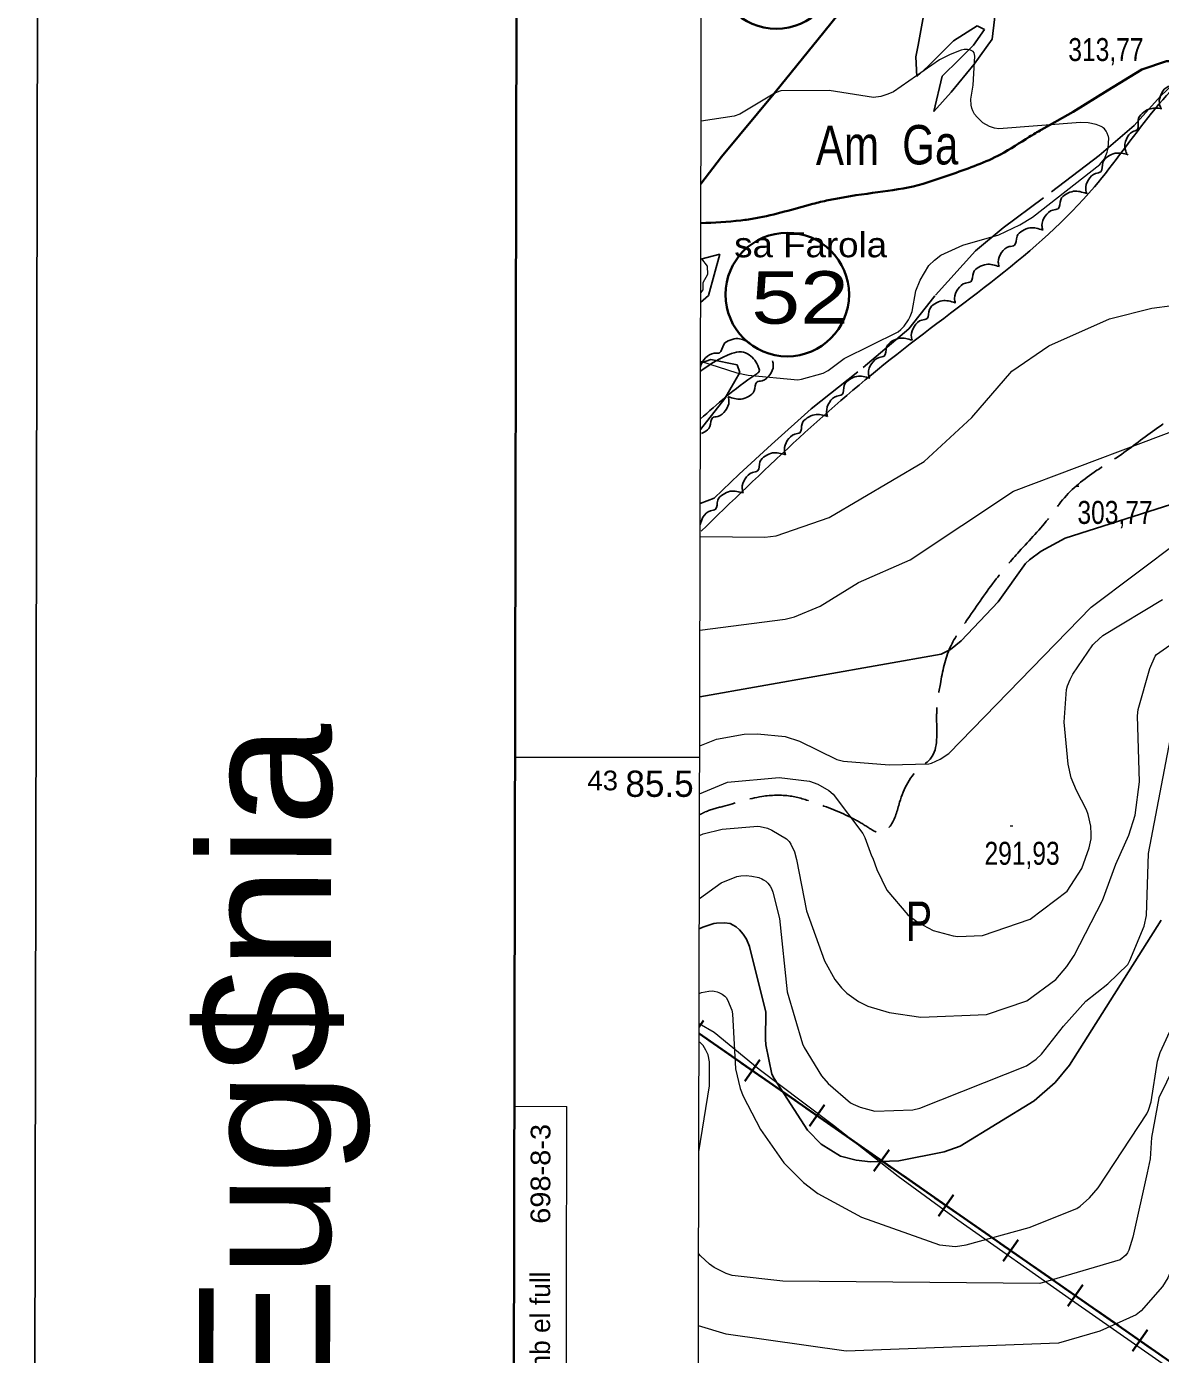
# Model space of a CAD drawing. Extents: x 483847 to 488453, y 4383581 to 4386795.
# Drawn here: x 483847 to 484279, y 4385273 to 4385779 of the extents above; entities that cross this region are included whole.
import ezdxf
from ezdxf.enums import TextEntityAlignment as Align

# ---------------------------------------------------------------- set-up
doc = ezdxf.new("R2010")
doc.units = 0
doc.header["$LTSCALE"] = 3.8
doc.linetypes.add('DOTTED', pattern=[1.5, 0.3, -1.2])
doc.linetypes.add('LONG_DASHED', pattern=[7.5, 6, -1.5])
for name, color, linetype, lineweight in [('1', 7, 'Continuous', 13), ('13', 7, 'Continuous', 25), ('2', 7, 'DOTTED', 13), ('25', 7, 'LONG_DASHED', 25), ('27', 7, 'Continuous', 25), ('29', 7, 'Continuous', 13), ('34', 7, 'Continuous', 35), ('38', 7, 'Continuous', 25), ('51', 7, 'Continuous', 13), ('6', 7, 'Continuous', 35), ('7', 7, 'Continuous', 13), ('8', 7, 'Continuous', 25), ('9', 7, 'Continuous', 13)]:
    doc.layers.add(name, color=color, linetype=linetype, lineweight=lineweight)
doc.layers.add('31', color=7, linetype='Continuous')
doc.layers.add('5', color=7, linetype='Continuous')

msp = doc.modelspace()

# ---------------------------------------------------------------- linework, layer by layer
at = {"layer": '1'}
for p, q in [((484103.45, 4385500), (484033.09, 4385500)), ((484032.84, 4385367.09), (484052.84, 4385367.05))]:
    msp.add_line(p, q, dxfattribs=at)
at = {"layer": '1', "lineweight": 25}
msp.add_lwpolyline([(483853.06, 4386794.93), (488453.05, 4386786.19), (488446.96, 4383581.19), (483846.97, 4383589.93)], close=True, dxfattribs=at)
at = {"layer": '1', "lineweight": 35}
msp.add_lwpolyline([(484035.03, 4386519.58), (487752.53, 4386512.52), (487747.86, 4384057.52), (484030.36, 4384064.59)], close=True, dxfattribs=at)
at = {"layer": '1'}
msp.add_lwpolyline([(484105.5, 4386448.1), (487681.9, 4386441.2), (487678, 4384129), (484100.5, 4384135.8)], close=True, dxfattribs=at)
msp.add_lwpolyline([(484032.56, 4385217.09), (484052.56, 4385217.05), (484052.84, 4385367.05)], dxfattribs=at)
at = {"layer": '25'}
for points in [[(484216.49, 4385786.52), (484214.96, 4385773.81), (484208.06, 4385764.2), (484199.35, 4385753.56), (484192.73, 4385746.24), (484195.84, 4385759.62), (484202.39, 4385766.04), (484207.85, 4385771.41), (484212.04, 4385777.4), (484209.19, 4385778.88), (484200.23, 4385773.07), (484190.49, 4385763.49), (484186.18, 4385759.52), (484185.78, 4385766.97), (484186.67, 4385771.46), (484189.03, 4385784.05)], [(484288.81, 4385761.35), (484279.08, 4385752.01), (484269.01, 4385740.83), (484255.66, 4385729.4), (484234.49, 4385713.34), (484219.08, 4385701.81), (484208.58, 4385693.11), (484193.1, 4385675.99), (484191.29, 4385673.68), (484183.18, 4385663.34), (484163.78, 4385646.98), (484145.96, 4385632.86), (484130.78, 4385619.22), (484118.54, 4385608.03), (484109.03, 4385598.81), (484103.66, 4385596.77)], [(484103.82, 4385673.35), (484106.76, 4385676.07), (484111.09, 4385691.81), (484103.86, 4385689.95)], [(484103.72, 4385625), (484113.09, 4385636.84), (484118.73, 4385646.75), (484117.78, 4385649.62), (484107.73, 4385651.7), (484103.77, 4385650.28)]]:
    msp.add_lwpolyline(points, dxfattribs=at)
at = {"layer": '27'}
for points in [[(484103.97, 4385586.23), (484176.02, 4385651.64), (484253.85, 4385717.49), (484302.32, 4385770.44), (484308.55, 4385772.67), (484311.22, 4385771.78), (484341.46, 4385750.86), (484349.91, 4385746.42), (484353.91, 4385745.08), (484362.36, 4385744.64), (484369.92, 4385748.2), (484474.44, 4385847.42), (484504.68, 4385882.13), (484503.35, 4385888.8), (484498.9, 4385892.81), (484494.45, 4385895.92), (484482, 4385891.47), (484439.31, 4385856.77), (484421.52, 4385849.65), (484402.84, 4385853.65), (484394.83, 4385855.43), (484392.16, 4385853.65), (484393.94, 4385847.42)], [(484279.13, 4385747.67), (484278.63, 4385749.38), (484279.43, 4385753.08), (484282.02, 4385755.71), (484283.92, 4385756.48), (484284.5, 4385759.99), (484286.3, 4385762.37), (484288.96, 4385763.8), (484293.92, 4385763.56)], [(484266.2, 4385730.21), (484265.55, 4385731.86), (484266.04, 4385735.62), (484268.41, 4385738.46), (484270.24, 4385739.38), (484270.52, 4385742.93), (484272.12, 4385745.45), (484274.66, 4385747.09), (484279.61, 4385747.27)], [(484250.98, 4385714.75), (484250.57, 4385716.48), (484251.6, 4385720.13), (484254.34, 4385722.6), (484256.29, 4385723.25), (484257.07, 4385726.72), (484259.02, 4385728.99), (484261.76, 4385730.25), (484266.69, 4385729.72)], [(484234.18, 4385701), (484233.88, 4385702.75), (484235.14, 4385706.34), (484238.04, 4385708.62), (484240.02, 4385709.15), (484241.02, 4385712.56), (484243.11, 4385714.7), (484245.93, 4385715.78), (484250.82, 4385714.93)], [(484217.54, 4385687.07), (484217.25, 4385688.82), (484218.5, 4385692.4), (484221.4, 4385694.68), (484223.39, 4385695.21), (484224.39, 4385698.62), (484226.47, 4385700.76), (484229.3, 4385701.85), (484234.18, 4385701)], [(484200.86, 4385673.19), (484200.57, 4385674.94), (484201.84, 4385678.52), (484204.74, 4385680.8), (484206.73, 4385681.32), (484207.74, 4385684.73), (484209.83, 4385686.86), (484212.65, 4385687.94), (484217.54, 4385687.08)], [(484184.43, 4385659.02), (484184.1, 4385660.76), (484185.27, 4385664.37), (484188.11, 4385666.72), (484190.09, 4385667.29), (484191.01, 4385670.73), (484193.05, 4385672.91), (484195.84, 4385674.06), (484200.75, 4385673.32)], [(484103.77, 4385648.71), (484103.82, 4385649.03), (484105.7, 4385652.33), (484108.97, 4385654.05), (484111.02, 4385654.21), (484112.62, 4385657.38), (484115.06, 4385659.1), (484118.03, 4385659.66), (484122.68, 4385657.93)], [(484168.12, 4385644.71), (484167.79, 4385646.45), (484168.96, 4385650.06), (484171.8, 4385652.41), (484173.77, 4385652.98), (484174.7, 4385656.42), (484176.74, 4385658.6), (484179.53, 4385659.75), (484184.44, 4385659.01)], [(484103.79, 4385647.26), (484115.62, 4385653.95), (484119.35, 4385654.59), (484122.31, 4385653.43), (484125.91, 4385648.68), (484126.16, 4385647.26), (484124.88, 4385645.98), (484103.79, 4385629)], [(484131.25, 4385651.11), (484131.51, 4385649.35), (484130.19, 4385645.8), (484127.24, 4385643.57), (484125.25, 4385643.08), (484124.18, 4385639.69), (484122.05, 4385637.59), (484119.21, 4385636.56), (484114.34, 4385637.51)], [(484152.17, 4385629.99), (484151.81, 4385631.73), (484152.92, 4385635.35), (484155.72, 4385637.75), (484157.69, 4385638.36), (484158.55, 4385641.81), (484160.55, 4385644.03), (484163.33, 4385645.22), (484168.24, 4385644.57)], [(484114.35, 4385637.5), (484114.61, 4385635.74), (484113.28, 4385632.19), (484110.34, 4385629.96), (484108.35, 4385629.47), (484107.28, 4385626.08), (484105.15, 4385623.99), (484104.15, 4385623.43)], [(484136.1, 4385615.4), (484135.74, 4385617.14), (484136.85, 4385620.77), (484139.66, 4385623.17), (484141.62, 4385623.77), (484142.49, 4385627.22), (484144.48, 4385629.44), (484147.26, 4385630.64), (484152.18, 4385629.98)], [(484120.04, 4385600.82), (484119.67, 4385602.55), (484120.78, 4385606.18), (484123.59, 4385608.58), (484125.55, 4385609.19), (484126.42, 4385612.63), (484128.42, 4385614.85), (484131.19, 4385616.05), (484136.11, 4385615.39)], [(484103.63, 4385588.77), (484104.72, 4385591.6), (484107.52, 4385593.99), (484109.49, 4385594.6), (484110.35, 4385598.05), (484112.35, 4385600.27), (484115.13, 4385601.46), (484120.04, 4385600.81)]]:
    msp.add_spline(points, degree=3, dxfattribs=at)
at = {"layer": '29'}
msp.add_lwpolyline([(484103.86, 4385690.16), (484104.13, 4385690.08), (484106.26, 4385687.23), (484106.5, 4385684.1), (484104.62, 4385680.95), (484104.62, 4385678.27), (484103.83, 4385677.14)], dxfattribs=at)
at = {"layer": '34'}
for p, q in [((484103.23, 4385397.38), (484104.96, 4385399.76)), ((484107.1, 4385392.14), (484115.31, 4385386.42)), ((484119.41, 4385383.57), (484127.61, 4385377.85)), ((484120.65, 4385376.61), (484126.37, 4385384.81)), ((484131.72, 4385374.99), (484139.92, 4385369.27)), ((484144.02, 4385366.41), (484152.23, 4385360.7)), ((484145.27, 4385359.45), (484150.98, 4385367.66)), ((484156.33, 4385357.84), (484164.53, 4385352.12)), ((484168.64, 4385349.26), (484176.84, 4385343.55)), ((484169.88, 4385342.3), (484175.6, 4385350.51)), ((484180.94, 4385340.69), (484189.15, 4385334.97)), ((484194.49, 4385325.15), (484200.21, 4385333.36)), ((484193.25, 4385332.11), (484201.46, 4385326.4)), ((484205.56, 4385323.54), (484213.76, 4385317.82)), ((484217.86, 4385314.96), (484226.07, 4385309.24)), ((484219.11, 4385308), (484224.83, 4385316.21)), ((484230.17, 4385306.39), (484238.38, 4385300.67)), ((484242.48, 4385297.81), (484250.68, 4385292.09)), ((484243.72, 4385290.85), (484249.44, 4385299.05)), ((484254.79, 4385289.23), (484262.99, 4385283.52)), ((484267.09, 4385280.66), (484275.3, 4385274.94)), ((484268.34, 4385273.7), (484274.05, 4385281.9))]:
    msp.add_line(p, q, dxfattribs=at)
msp.add_lwpolyline([(484103.22, 4385394.84), (484291, 4385264), (484102.72, 4385164.38)], dxfattribs=at)
at = {"layer": '38', "linetype": 'LONG_DASHED'}
msp.add_spline([(484337.94, 4385722.97), (484334.78, 4385713.21), (484325.62, 4385696.47), (484321.8, 4385685.54), (484313.79, 4385670.28), (484305.31, 4385654.91), (484303.05, 4385650.34), (484292.83, 4385636.54), (484276.93, 4385624.91), (484262.29, 4385614.25), (484253.78, 4385608.74), (484241.09, 4385597.39), (484236.88, 4385591.74), (484225.22, 4385578.54), (484216.49, 4385568.1), (484205.61, 4385552.82), (484198.93, 4385542), (484195.16, 4385528.12), (484193.82, 4385518.11), (484193.76, 4385513.7), (484190.99, 4385499.05), (484187.87, 4385496.55), (484179.63, 4385482.93), (484176.01, 4385473.82), (484172.97, 4385471.32), (484167.56, 4385473.43), (484161.78, 4385476.79), (484147, 4385482.87), (484137.98, 4385485.3), (484127.19, 4385485.15), (484112.29, 4385481.35), (484105.61, 4385479.26), (484103.4, 4385478.15)], degree=3, dxfattribs=at)
at = {"layer": '51'}
msp.add_lwpolyline([(484103.23, 4385398.6), (484108.97, 4385395.3), (484126.19, 4385381.26), (484142.62, 4385368.82), (484154.49, 4385359.94), (484179.09, 4385340.49), (484201.81, 4385323.87), (484245.18, 4385293.3), (484294.43, 4385258.91)], dxfattribs=at)
at = {"layer": '6'}
for points in [[(484103.92, 4385718.57), (484111.72, 4385728.95), (484132.39, 4385753.72), (484150.74, 4385776.42), (484168.25, 4385798.21), (484178.85, 4385811.99), (484192.12, 4385829), (484210.84, 4385851.58), (484229.9, 4385876.92), (484247.2, 4385904.12), (484254.19, 4385912.82), (484258.83, 4385917.22), (484264.2, 4385920.12), (484276.08, 4385925.76), (484289.25, 4385930.22), (484301.63, 4385935.61), (484316.4, 4385948.98), (484330.76, 4385961.22)], [(484232.71, 4385738.67), (484245.82, 4385746.08), (484258.89, 4385754.17), (484271.96, 4385762.25), (484281.3, 4385765.36), (484285.65, 4385765.36), (484288.73, 4385763.8)]]:
    msp.add_lwpolyline(points, dxfattribs=at)
for centre in [(484132.67, 4385801.3), (484136.84, 4385676.41)]:
    msp.add_circle(centre, 23.55, dxfattribs=at)
msp.add_spline([(484103.89, 4385703.63), (484119.2, 4385704.68), (484124.8, 4385705.49), (484146.59, 4385710.97), (484152.48, 4385712.37), (484169.37, 4385715.15), (484184.78, 4385717.66), (484200.05, 4385722.45), (484218.09, 4385729.84), (484229.06, 4385736.5), (484233.74, 4385739.28)], degree=3, dxfattribs=at)
at = {"layer": '7'}
for p, q in [((484246.91, 4385603.39), (484247.91, 4385603.39)), ((484221.76, 4385473.99), (484222.76, 4385473.99))]:
    msp.add_line(p, q, dxfattribs=at)
at = {"layer": '8'}
for points in [[(484217.18, 4385559.37), (484227.61, 4385573.88), (484229.19, 4385575.37), (484233.62, 4385578.6), (484242.73, 4385583.55), (484335.19, 4385613.01)], [(484103.5, 4385523.13), (484195.44, 4385539.38), (484198.99, 4385541.17), (484203.11, 4385544.48), (484217.18, 4385559.37)], [(484103.31, 4385434.73), (484104.64, 4385435.35), (484108.87, 4385436.71), (484109.93, 4385436.88), (484112.89, 4385436.96), (484115.08, 4385436.7), (484116.24, 4385436.16), (484117.15, 4385435.63), (484117.41, 4385435.43), (484118.67, 4385434.3), (484120.03, 4385432.72), (484121.24, 4385430.78), (484122.44, 4385427.95), (484128.69, 4385402.95), (484128.5, 4385392.6), (484128.73, 4385390.44), (484130.99, 4385379.37), (484131.82, 4385377.69), (484144.55, 4385357.94), (484149.69, 4385352.62), (484157.16, 4385348.12), (484163.12, 4385346.59), (484168.51, 4385345.97), (484179.32, 4385346.34), (484196.57, 4385349.78), (484202.77, 4385351.93), (484230.95, 4385369.19), (484238.87, 4385376.16), (484244.41, 4385382.71), (484279.3, 4385437.97)]]:
    msp.add_lwpolyline(points, dxfattribs=at)
at = {"layer": '9'}
msp.add_line((484103.12, 4385349.74), (484103.13, 4385349.76), dxfattribs=at)
for points in [[(484103.78, 4385651.03), (484117.64, 4385646.63), (484121.99, 4385645.68), (484140.84, 4385643.91), (484142.26, 4385644.15), (484150.51, 4385646.52), (484152.37, 4385647.51), (484158.56, 4385652.06), (484179.08, 4385662.25), (484180.15, 4385663.09), (484181.39, 4385664.36), (484183.04, 4385666.76), (484183.7, 4385668.08), (484184.37, 4385670.02), (484185.83, 4385677.79), (484187.52, 4385681.96), (484190.81, 4385687.49), (484192.91, 4385689.56), (484195.4, 4385691.41), (484203.68, 4385695.28), (484217.42, 4385699.23), (484225.47, 4385702.94), (484230.34, 4385705.97), (484255.92, 4385725.98), (484257.7, 4385728.2), (484258, 4385728.78), (484258.71, 4385730.67), (484259.07, 4385732.24), (484259.34, 4385736.08), (484259.22, 4385736.7), (484259.17, 4385736.89), (484258.77, 4385737.87), (484258.35, 4385738.63), (484257.66, 4385739.57), (484257.19, 4385740.02), (484256.93, 4385740.23), (484256.45, 4385740.53), (484255.87, 4385740.78), (484254.6, 4385741.21), (484251.49, 4385741.85), (484248.53, 4385742.05), (484217.42, 4385739.58), (484215.84, 4385739.86), (484213.86, 4385740.52), (484211.38, 4385741.92), (484210.89, 4385742.32), (484209.19, 4385743.98), (484208.2, 4385745.21), (484207.56, 4385746.4), (484207.21, 4385747.41), (484206.95, 4385748.55), (484206.81, 4385750.88), (484207.66, 4385756.24), (484208.29, 4385767.28), (484208.08, 4385768.58), (484207.7, 4385769.02), (484207.45, 4385769.21), (484206.92, 4385769.47), (484206.36, 4385769.64), (484205.55, 4385769.79), (484204.23, 4385769.82), (484203.1, 4385769.51), (484198.96, 4385767.9), (484194.85, 4385765.81), (484177.37, 4385753.74), (484175.21, 4385752.74), (484172.45, 4385751.94), (484169.65, 4385751.54), (484152.84, 4385754.21), (484134.4, 4385754.05), (484133.59, 4385753.81), (484132.13, 4385753.16), (484118.76, 4385745.15), (484116.57, 4385744.39), (484103.97, 4385742.48)], [(484103.63, 4385584.2), (484128.31, 4385584.02), (484132.57, 4385584.51), (484152.83, 4385591.46), (484189, 4385612.85), (484207.15, 4385629.52), (484222.45, 4385647.23), (484236.45, 4385656.92), (484259.56, 4385667.14), (484275.73, 4385671.2), (484314.46, 4385676.28)], [(484103.55, 4385548.51), (484136.01, 4385552.74), (484139.53, 4385553.67), (484149.38, 4385557.61), (484163.94, 4385566.74), (484183.62, 4385575.31), (484223.01, 4385601.55), (484295.81, 4385628.97)], [(484103.46, 4385504.48), (484109.82, 4385506.98), (484120.46, 4385508.85), (484125.53, 4385509.03), (484136.05, 4385507.95), (484141.55, 4385506.26), (484155.72, 4385499.3), (484158.21, 4385498.59), (484175.66, 4385497.15), (484190.76, 4385497.56), (484191.78, 4385497.89), (484195.08, 4385499.39), (484198.46, 4385501.52), (484252.61, 4385557.26), (484286.47, 4385582.75)], [(484103.42, 4385486.18), (484114.11, 4385490.63), (484133.75, 4385492.35), (484145.25, 4385490.92), (484148.44, 4385489.81), (484152.63, 4385487.47), (484154.36, 4385486), (484165.67, 4385471.01), (484166.43, 4385469.5), (484168.96, 4385462.56), (484169.43, 4385461.59), (484170.93, 4385457.37), (484174.79, 4385449.47), (484182.78, 4385440.06), (484186.73, 4385437.09), (484192.4, 4385434.06), (484200.04, 4385432.02), (484201.81, 4385431.83), (484211.17, 4385432.13), (484229.35, 4385438.33), (484243.55, 4385449.01), (484249.05, 4385457.64), (484251.85, 4385465.59), (484252.58, 4385468.96), (484252.69, 4385470.76), (484252.45, 4385473.79), (484251.52, 4385478.25), (484250.84, 4385480.08), (484247.07, 4385487.38), (484245.02, 4385492.3), (484243.82, 4385497.52), (484242.37, 4385513.5), (484243.22, 4385525.89), (484243.62, 4385527.27), (484244.57, 4385529.67), (484245.69, 4385531.78), (484253.21, 4385542.9), (484253.89, 4385543.62), (484257.14, 4385546.45), (484279.79, 4385560.2)], [(484103.39, 4385470.31), (484104.78, 4385470.94), (484112.08, 4385472.73), (484125.62, 4385473.89), (484126.55, 4385473.76), (484129.24, 4385473.12), (484130.97, 4385472.35), (484136.58, 4385468.95), (484137.54, 4385468.05), (484138.25, 4385467.02), (484139.56, 4385464.02), (484140.41, 4385461.14), (484144.22, 4385441.53), (484151.07, 4385422.57), (484154.98, 4385415.38), (484157.52, 4385412.22), (484159.56, 4385410.18), (484164.04, 4385407), (484167.48, 4385405.24), (484175.64, 4385402.79), (484187.76, 4385400.99), (484212.75, 4385402.03), (484228.15, 4385407.33), (484239.11, 4385415.37), (484243.35, 4385420.32), (484246.1, 4385424.51), (484256.98, 4385445.47), (484262.03, 4385459.31), (484266.95, 4385470.43), (484269.41, 4385478.05), (484271.08, 4385490.68), (484270.24, 4385515.84), (484270.57, 4385518.26), (484274.98, 4385533.89), (484277.07, 4385538.62), (484277.52, 4385539.23), (484285.12, 4385544.56)], [(484103.33, 4385446.22), (484111.61, 4385452.25), (484117.61, 4385454.62), (484119.12, 4385454.89), (484121.2, 4385455.02), (484123.38, 4385454.84), (484126.01, 4385454.23), (484127.2, 4385453.76), (484127.79, 4385453.43), (484128.65, 4385452.81), (484129.41, 4385452.07), (484130.26, 4385450.97), (484130.81, 4385450.02), (484131.31, 4385448.68), (484133.9, 4385438.62), (484136.8, 4385410.73), (484142.63, 4385390.9), (484143.3, 4385389.48), (484149.88, 4385378.67), (484152.43, 4385375.74), (484160.97, 4385368.35), (484161.91, 4385367.84), (484164.56, 4385366.7), (484170.24, 4385365.2), (484184.63, 4385365.67), (484187.38, 4385366.33), (484227.99, 4385382.56), (484231.68, 4385385.03), (484233.67, 4385386.97), (484242.11, 4385397.57), (484250.59, 4385407.14), (484259.02, 4385413.8), (484266.58, 4385421.17), (484267.39, 4385422.61), (484272.87, 4385435.71), (484273.76, 4385439.83), (484274.48, 4385463.38), (484283.84, 4385512.58)], [(484348.24, 4385474.78), (484344.38, 4385471.47), (484342.14, 4385469), (484327.49, 4385445.92), (484308.75, 4385424.11), (484306.87, 4385420.81), (484302.71, 4385402.75), (484298.96, 4385368.35), (484290.55, 4385322.08), (484281.82, 4385301.77), (484279.85, 4385298.39), (484271.64, 4385289.15), (484269.76, 4385287.58), (484255.89, 4385281.38), (484240.22, 4385276.86), (484159.3, 4385273.77), (484113.57, 4385280.18), (484102.98, 4385283.39)], [(484310.19, 4385435.25), (484278.37, 4385370.3), (484275.6, 4385355.13), (484275.16, 4385347.11), (484274, 4385341.76), (484268.54, 4385317.19), (484266.95, 4385312.27), (484266.44, 4385311.26), (484265.89, 4385310.39), (484263.65, 4385308.51), (484233.03, 4385299.52), (484135.17, 4385300.48), (484115.9, 4385302.65), (484113.54, 4385303.36), (484109.03, 4385305.62), (484107.16, 4385306.92), (484103.78, 4385310.09), (484103.04, 4385311)], [(484103.26, 4385410.08), (484104.17, 4385410.43), (484106.91, 4385410.98), (484108.26, 4385411.04), (484108.98, 4385410.96), (484110.07, 4385410.72), (484110.77, 4385410.44), (484111.97, 4385409.79), (484113.02, 4385408.99), (484113.49, 4385408.5), (484114.05, 4385407.61), (484115.74, 4385403.69), (484116.02, 4385402.37), (484117.15, 4385381.34), (484118.91, 4385373.81), (484120.04, 4385371), (484126.66, 4385358.29), (484135.54, 4385345.54), (484142.99, 4385337.98), (484148.49, 4385333.84), (484165.11, 4385324.82), (484194.86, 4385314.33), (484200.99, 4385313.66), (484205, 4385314.27), (484229.02, 4385320.9), (484247.19, 4385328.14), (484248.4, 4385328.98), (484252.03, 4385332.17), (484255.26, 4385336), (484273.9, 4385364.26), (484274.49, 4385365.62), (484275.5, 4385368.84), (484277.92, 4385384.29), (484278.94, 4385387.56), (484290.05, 4385411.84)], [(484103.12, 4385349.73), (484107.16, 4385374.92), (484107.19, 4385377.19), (484107.18, 4385377.2), (484107.2, 4385384.08), (484106.64, 4385386.73), (484105.83, 4385388.52), (484104.77, 4385390.27), (484103.72, 4385391.25), (484103.61, 4385391.33), (484103.22, 4385391.49)]]:
    msp.add_lwpolyline(points, dxfattribs=at)

# ---------------------------------------------------------------- texts
at = {"layer": '13', "width": 1.25}
msp.add_text('52', height=20, dxfattribs=at).set_placement((484141.72, 4385665.32), align=Align.CENTER)
at = {"layer": '2', "width": 1.05}
msp.add_text('Santa Eug$nia ', height=50, rotation=89.876, dxfattribs=at).set_placement((483962.69, 4385292.27), align=Align.CENTER)
msp.add_text('43', height=7.5, dxfattribs=at).set_placement((484072.35, 4385487.5), align=Align.RIGHT)
at = {"layer": '2'}
msp.add_text('85.5', height=10, dxfattribs=at).set_placement((484101.18, 4385485), align=Align.RIGHT)
at = {"layer": '2', "width": 1.1}
msp.add_text('698-8-3', height=7.5, rotation=89.891, dxfattribs=at).set_placement((484046.51, 4385322.31))
at = {"layer": '2'}
msp.add_text('Enlla/a amb el full', height=7.5, rotation=89.891, dxfattribs=at).set_placement((484046.32, 4385224.94))
at = {"layer": '31'}
for s, width, p in [('Am', 0.8, (484159.78, 4385725.8)), ('Ga', 0.8, (484191.34, 4385726.02)), ('P', 0.75, (484187.01, 4385430.1))]:
    msp.add_text(s, height=15, dxfattribs=dict(at, width=width)).set_placement(p, align=Align.CENTER)
at = {"layer": '5', "width": 1.1}
msp.add_text('sa Farola', height=9.5, dxfattribs=at).set_placement((484116.62, 4385690.64))
at = {"layer": '7', "width": 0.8}
for s, p in [('313,77', (484243.93, 4385765.41)), ('303,77', (484247.41, 4385589.02)), ('291,93', (484212, 4385459.12))]:
    msp.add_text(s, height=8.75, dxfattribs=at).set_placement(p)

doc.saveas('drawing.dxf')
